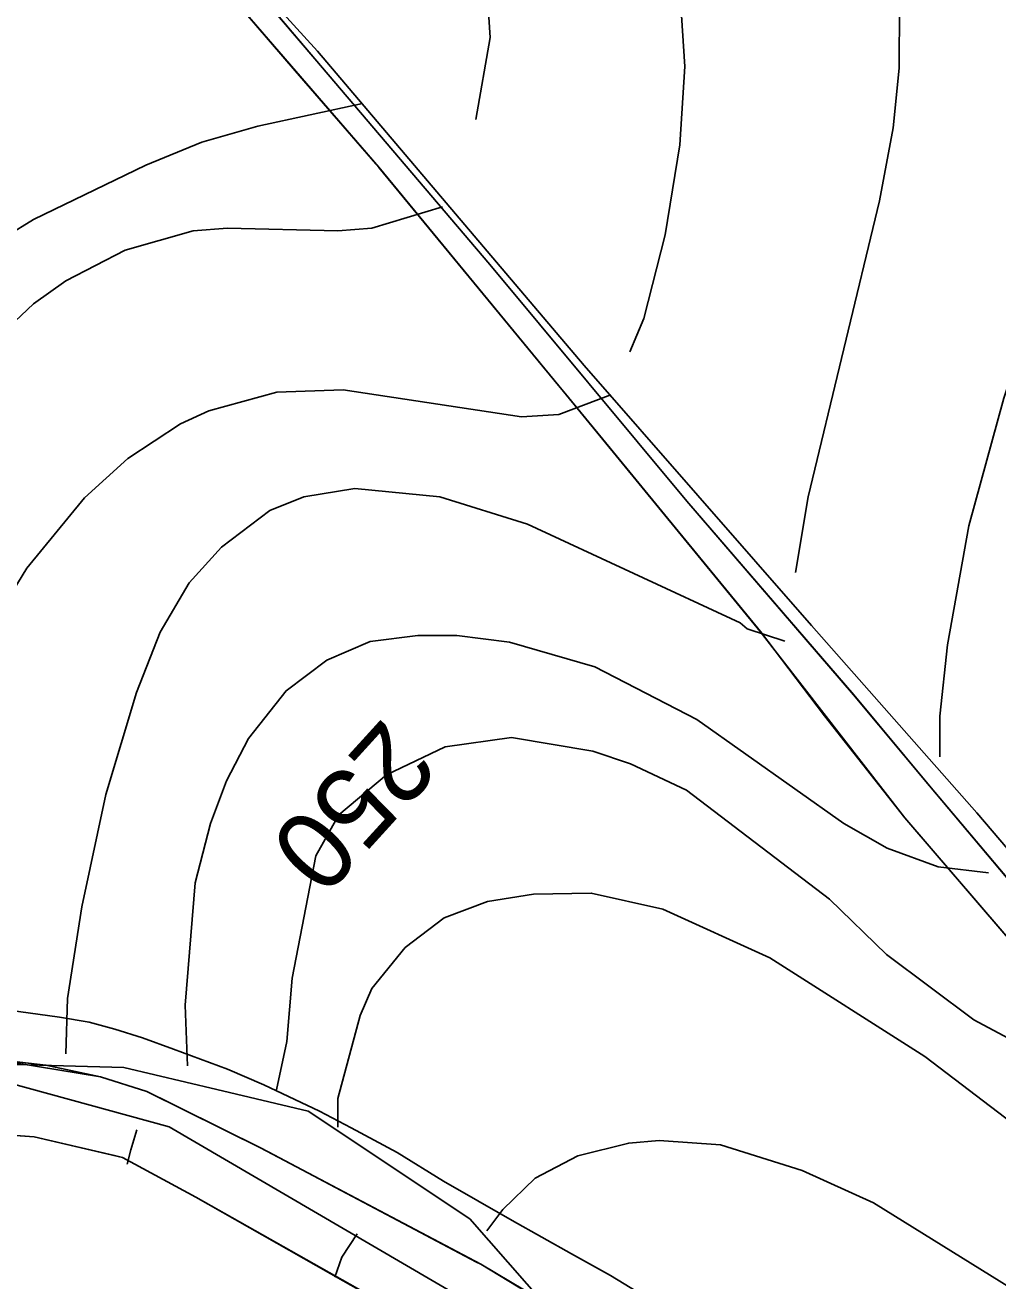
# Model space of a CAD drawing. Extents: x -662620 to -656370, y -1067090 to -1062990.
# Drawn here: x -657007 to -656843.5, y -1064894.8 to -1064683.7 of the extents above; entities that cross this region are included whole.
import ezdxf

# ---------------------------------------------------------------- set-up
doc = ezdxf.new("R2010")
doc.units = 0
for name, color, linetype in [('HRANICE_KATASTRÁLNÍHO_ÚZEMÍ', 7, 'Continuous'), ('OBVOD_PÚ', 7, 'Continuous'), ('Organizacni_opatreni_ochranne_zatravnení__protierozni_rozmistovani_plodin__osevni_postup__stridani_plodin', 7, 'Continuous'), ('ORNÁ_PŮDA_-_STÁVAJÍCÍ', 7, 'Continuous'), ('OSTATNÍ_PLOCHA_-_STÁVAJÍCÍ', 7, 'Continuous'), ('SDELOVACÍ_VEDENÍ_-_PODZEMNÍ', 7, 'Continuous'), ('SILNICE_II__TŘÍDY_A_III__TŘÍDY', 7, 'Continuous'), ('VODNÍ_PLOCHA_-_STÁVAJÍCÍ', 7, 'Continuous'), ('VRSTEVNICE_ZDŮRAZNĚNÁ', 7, 'Continuous'), ('VRSTEVNICE_ZDŮRAZNĚNÁ_-_POPIS', 7, 'Continuous'), ('VRSTEVNICE_ZÁKLADNÍ', 7, 'Continuous')]:
    doc.layers.add(name, color=color, linetype=linetype)

msp = doc.modelspace()

# ---------------------------------------------------------------- linework, layer by layer
at = {"layer": 'HRANICE_KATASTRÁLNÍHO_ÚZEMÍ'}
msp.add_lwpolyline([(-657249.28, -1064895.99), (-657151.46, -1064877.38), (-657117.51, -1064871.09), (-657095.04, -1064867), (-657065.53, -1064861.6), (-657042.26, -1064859.27), (-657020.83, -1064858.1), (-656990.38, -1064858.93), (-656974.71, -1064862.63), (-656959.39, -1064866.25), (-656932.22, -1064884.34), (-656919.43, -1064898.9), (-656901.34, -1064919.57), (-656853.04, -1064952.17), (-656833.12, -1064963.92), (-656796.36, -1064988.59), (-656788.08, -1064993.21), (-656767.03, -1065003.13), (-656699.14, -1065039.12), (-656661.42, -1065064.18)], dxfattribs=at)
at = {"layer": 'OBVOD_PÚ'}
for points in [[(-657005.43, -1064870.57), (-657020.9, -1064869.45)], [(-656990.57, -1064874.05), (-657005.43, -1064870.57)], [(-656978.27, -1064880.7), (-656990.57, -1064874.05)], [(-656953.52, -1064894.77), (-656978.27, -1064880.7)], [(-656889.35, -1064930.98), (-656953.52, -1064894.77)]]:
    msp.add_lwpolyline(points, dxfattribs=at)
at = {"layer": 'Organizacni_opatreni_ochranne_zatravnení__protierozni_rozmistovani_plodin__osevni_postup__stridani_plodin'}
msp.add_lwpolyline([(-656756.5, -1064615.6), (-656758.9, -1064736.87), (-656762.1, -1064858.2), (-656763.41, -1064871.68), (-656768.92, -1064875.19), (-656779.44, -1064874.69), (-656786.6, -1064871.9), (-656797.6, -1064866.3), (-656803.1, -1064862.3), (-656814.8, -1064852.3), (-656826.4, -1064840.3), (-656847, -1064816.1), (-656874.8, -1064784.6), (-656913, -1064740.9), (-656957.8, -1064688.1), (-656974.5, -1064669.7)], dxfattribs=at)
at = {"layer": 'ORNÁ_PŮDA_-_STÁVAJÍCÍ'}
for p, q in [((-656958.29, -1064689.39), (-656971.22, -1064674.13)), ((-656973.64, -1064677.35), (-656961.58, -1064691.41)), ((-656928.87, -1064723.94), (-656958.29, -1064689.39)), ((-656961.58, -1064691.41), (-656948.03, -1064707.03)), ((-656948.03, -1064707.03), (-656947.53, -1064707.61)), ((-656947.53, -1064707.61), (-656947.51, -1064707.63)), ((-656947.51, -1064707.63), (-656917.29, -1064744.3)), ((-656928.86, -1064723.96), (-656928.87, -1064723.94)), ((-656895.74, -1064763.73), (-656928.86, -1064723.96)), ((-656917.29, -1064744.3), (-656916.45, -1064745.31)), ((-656916.45, -1064745.31), (-656916.44, -1064745.33)), ((-656916.44, -1064745.33), (-656908.65, -1064754.82)), ((-656908.65, -1064754.82), (-656899.51, -1064765.97)), ((-656867.69, -1064796.29), (-656895.74, -1064763.73)), ((-656899.51, -1064765.97), (-656883.38, -1064785.66)), ((-656883.38, -1064785.66), (-656872.58, -1064799.79)), ((-656854.93, -1064811.58), (-656867.69, -1064796.29)), ((-656872.58, -1064799.79), (-656859.11, -1064816.95)), ((-656822.91, -1064849.65), (-656854.93, -1064811.58)), ((-656859.11, -1064816.95), (-656818.68, -1064864.04)), ((-657003.48, -1064858.52), (-657012.43, -1064857.5)), ((-656994.29, -1064860.49), (-657003.48, -1064858.52)), ((-656986.51, -1064862.94), (-656994.29, -1064860.49)), ((-656982.42, -1064864.98), (-656986.51, -1064862.94)), ((-656972.83, -1064869.74), (-656982.42, -1064864.98)), ((-656967.39, -1064872.43), (-656972.83, -1064869.74)), ((-656966.13, -1064873.11), (-656967.39, -1064872.43)), ((-656931.07, -1064891.61), (-656966.13, -1064873.11)), ((-656930.37, -1064891.96), (-656931.07, -1064891.61)), ((-656912.77, -1064902.46), (-656930.37, -1064891.96))]:
    msp.add_line(p, q, dxfattribs=at)
for points in [[(-656822.91, -1064849.65), (-656854.93, -1064811.58), (-656867.69, -1064796.29), (-656895.74, -1064763.73), (-656928.86, -1064723.96), (-656928.87, -1064723.94), (-656958.29, -1064689.39), (-656971.22, -1064674.13)], [(-656973.64, -1064677.35), (-656961.58, -1064691.41), (-656948.03, -1064707.03), (-656947.53, -1064707.61), (-656947.51, -1064707.63), (-656917.29, -1064744.3), (-656916.45, -1064745.31), (-656916.44, -1064745.33), (-656908.65, -1064754.82), (-656899.51, -1064765.97), (-656883.38, -1064785.66), (-656872.58, -1064799.79), (-656859.11, -1064816.95), (-656818.68, -1064864.04), (-656814.6, -1064872.81), (-656798.43, -1064883.42), (-656782.92, -1064893.29), (-656764.95, -1064905.93)], [(-656912.77, -1064902.46), (-656930.37, -1064891.96), (-656931.07, -1064891.61), (-656966.13, -1064873.11), (-656967.39, -1064872.43), (-656972.83, -1064869.74), (-656982.42, -1064864.98), (-656986.51, -1064862.94), (-656994.29, -1064860.49), (-657003.48, -1064858.52), (-657012.43, -1064857.5)]]:
    msp.add_lwpolyline(points, dxfattribs=at)
at = {"layer": 'OSTATNÍ_PLOCHA_-_STÁVAJÍCÍ'}
for p, q in [((-657012.45, -1064857.52), (-656994.31, -1064860.5)), ((-657012.45, -1064857.52), (-656994.31, -1064860.5)), ((-656994.31, -1064860.5), (-656986.52, -1064862.95)), ((-656994.31, -1064860.5), (-656986.52, -1064862.95)), ((-656986.52, -1064862.95), (-656967.4, -1064872.44)), ((-656986.52, -1064862.95), (-656967.4, -1064872.44)), ((-657005.43, -1064870.57), (-657019.99, -1064869.52)), ((-657005.43, -1064870.57), (-657019.99, -1064869.52)), ((-656991.93, -1064873.73), (-657005.43, -1064870.57)), ((-656991.93, -1064873.73), (-657005.43, -1064870.57)), ((-656967.4, -1064872.44), (-656930.38, -1064891.97)), ((-656967.4, -1064872.44), (-656930.38, -1064891.97)), ((-656990.57, -1064874.05), (-656991.93, -1064873.73)), ((-656990.57, -1064874.05), (-656991.93, -1064873.73)), ((-656978.27, -1064880.7), (-656990.57, -1064874.05)), ((-656978.27, -1064880.7), (-656990.57, -1064874.05)), ((-656889.39, -1064930.92), (-656978.27, -1064880.7)), ((-656889.39, -1064930.92), (-656978.27, -1064880.7)), ((-656930.38, -1064891.97), (-656895.36, -1064913.15)), ((-656930.38, -1064891.97), (-656895.36, -1064913.15))]:
    msp.add_line(p, q, dxfattribs=at)
for points in [[(-657206.08, -1064887.6), (-657164.91, -1064880.12), (-657143.17, -1064875.69), (-657116.1, -1064870.82), (-657065.53, -1064861.61), (-657029.26, -1064857.83), (-657012.45, -1064857.52), (-656994.31, -1064860.5), (-656986.52, -1064862.95), (-656967.4, -1064872.44), (-656930.38, -1064891.97), (-656895.36, -1064913.15), (-656864.67, -1064931.38), (-656846.8, -1064941.46), (-656795.56, -1064971.95), (-656787.04, -1064977.08), (-656752.85, -1064997.41), (-656721.4, -1065016.3), (-656694.9, -1065032.3), (-656647.67, -1065063.82)], [(-657206.08, -1064887.6), (-657164.91, -1064880.12), (-657143.17, -1064875.69), (-657116.1, -1064870.82), (-657065.53, -1064861.61), (-657029.26, -1064857.83), (-657012.45, -1064857.52), (-656994.31, -1064860.5), (-656986.52, -1064862.95), (-656967.4, -1064872.44), (-656930.38, -1064891.97), (-656895.36, -1064913.15), (-656864.67, -1064931.38), (-656846.8, -1064941.46), (-656795.56, -1064971.95), (-656787.04, -1064977.08), (-656752.85, -1064997.41), (-656721.4, -1065016.3), (-656694.9, -1065032.3), (-656647.67, -1065063.82)], [(-656664.74, -1065066.24), (-656701.73, -1065041.33), (-656724.96, -1065028.38), (-656788.08, -1064993.21), (-656796.36, -1064988.59), (-656833, -1064963.9), (-656851.14, -1064953.29), (-656853.04, -1064952.17), (-656860.52, -1064947.81), (-656889.39, -1064930.92), (-656978.27, -1064880.7), (-656990.57, -1064874.05), (-656991.93, -1064873.73), (-657005.43, -1064870.57), (-657019.99, -1064869.52), (-657020.9, -1064869.45), (-657020.91, -1064869.45), (-657027.07, -1064869.67), (-657040.06, -1064870.13), (-657065.43, -1064873.22), (-657113.37, -1064882.55), (-657118.74, -1064883.99), (-657256.42, -1064909.57)], [(-656664.74, -1065066.24), (-656701.73, -1065041.33), (-656724.96, -1065028.38), (-656788.08, -1064993.21), (-656796.36, -1064988.59), (-656833, -1064963.9), (-656851.14, -1064953.29), (-656853.04, -1064952.17), (-656860.52, -1064947.81), (-656889.39, -1064930.92), (-656978.27, -1064880.7), (-656990.57, -1064874.05), (-656991.93, -1064873.73), (-657005.43, -1064870.57), (-657019.99, -1064869.52), (-657020.9, -1064869.45), (-657020.91, -1064869.45), (-657027.07, -1064869.67), (-657040.06, -1064870.13), (-657065.43, -1064873.22), (-657113.37, -1064882.55), (-657118.74, -1064883.99), (-657256.42, -1064909.57)]]:
    msp.add_lwpolyline(points, dxfattribs=at)
at = {"layer": 'SDELOVACÍ_VEDENÍ_-_PODZEMNÍ'}
msp.add_lwpolyline([(-657032.55, -1064848.84), (-657031.44, -1064848.7), (-657027.39, -1064848.7), (-657016.66, -1064848.94), (-657012.61, -1064849.16), (-657008.05, -1064849.48), (-657001.21, -1064850.46), (-656996.22, -1064851.29), (-656991.9, -1064852.46), (-656987.21, -1064853.93), (-656982.01, -1064855.86), (-656972.97, -1064859.2), (-656966.82, -1064861.85), (-656957.49, -1064866.23), (-656952.18, -1064869.04), (-656944.42, -1064873.21), (-656936.62, -1064878.03), (-656925.09, -1064884.62), (-656915.15, -1064890.25), (-656908.59, -1064893.85), (-656892.22, -1064903.85)], dxfattribs=at)
msp.add_lwpolyline([(-657032.55, -1064848.84), (-657031.44, -1064848.7), (-657027.39, -1064848.7), (-657016.66, -1064848.94), (-657012.61, -1064849.16), (-657008.05, -1064849.48), (-657001.21, -1064850.46), (-656996.22, -1064851.29), (-656991.9, -1064852.46), (-656987.21, -1064853.93), (-656982.01, -1064855.86), (-656972.97, -1064859.2), (-656966.82, -1064861.85), (-656957.49, -1064866.23), (-656952.18, -1064869.04), (-656944.42, -1064873.21), (-656936.62, -1064878.03), (-656925.09, -1064884.62), (-656915.15, -1064890.25), (-656908.59, -1064893.85), (-656892.22, -1064903.85)], dxfattribs=at)
msp.add_lwpolyline([(-657032.55, -1064848.84), (-657031.44, -1064848.7), (-657027.39, -1064848.7), (-657016.66, -1064848.94), (-657012.61, -1064849.16), (-657008.05, -1064849.48), (-657001.21, -1064850.46), (-656996.22, -1064851.29), (-656991.9, -1064852.46), (-656987.21, -1064853.93), (-656982.01, -1064855.86), (-656972.97, -1064859.2), (-656966.82, -1064861.85), (-656957.49, -1064866.23), (-656952.18, -1064869.04), (-656944.42, -1064873.21), (-656936.62, -1064878.03), (-656925.09, -1064884.62), (-656915.15, -1064890.25), (-656908.59, -1064893.85), (-656892.22, -1064903.85)], dxfattribs=at)
msp.add_lwpolyline([(-657032.55, -1064848.84), (-657031.44, -1064848.7), (-657027.39, -1064848.7), (-657016.66, -1064848.94), (-657012.61, -1064849.16), (-657008.05, -1064849.48), (-657001.21, -1064850.46), (-656996.22, -1064851.29), (-656991.9, -1064852.46), (-656987.21, -1064853.93), (-656982.01, -1064855.86), (-656972.97, -1064859.2), (-656966.82, -1064861.85), (-656957.49, -1064866.23), (-656952.18, -1064869.04), (-656944.42, -1064873.21), (-656936.62, -1064878.03), (-656925.09, -1064884.62), (-656915.15, -1064890.25), (-656908.59, -1064893.85), (-656892.22, -1064903.85)], dxfattribs=at)
at = {"layer": 'SILNICE_II__TŘÍDY_A_III__TŘÍDY'}
msp.add_lwpolyline([(-656503.21, -1065204.94), (-656518.95, -1065181.8), (-656633.74, -1065079.97), (-656784.63, -1064984.62), (-656982.74, -1064868.9), (-657019.77, -1064858.72), (-657063.28, -1064864.27), (-657281.76, -1064905.93), (-657326.19, -1064914.26), (-657364.15, -1064923.52), (-657517.89, -1064997.91), (-657772.52, -1064953.08)], dxfattribs=at)
at = {"layer": 'VODNÍ_PLOCHA_-_STÁVAJÍCÍ'}
for p, q in [((-656971.21, -1064674.13), (-656958.28, -1064689.39)), ((-656947.53, -1064707.61), (-656973.63, -1064677.35)), ((-656958.28, -1064689.39), (-656928.87, -1064723.94)), ((-656916.45, -1064745.31), (-656947.53, -1064707.61)), ((-656928.87, -1064723.94), (-656895.75, -1064763.72)), ((-656883.39, -1064785.66), (-656916.45, -1064745.31)), ((-656895.75, -1064763.72), (-656867.7, -1064796.29)), ((-656859.12, -1064816.94), (-656883.39, -1064785.66)), ((-656867.7, -1064796.29), (-656854.94, -1064811.57)), ((-656854.94, -1064811.57), (-656815.33, -1064858.67)), ((-656818.68, -1064864.04), (-656859.12, -1064816.94))]:
    msp.add_line(p, q, dxfattribs=at)
for points in [[(-656971.21, -1064674.13), (-656958.28, -1064689.39), (-656928.87, -1064723.94), (-656895.75, -1064763.72), (-656867.7, -1064796.29), (-656854.94, -1064811.57), (-656815.33, -1064858.67), (-656809.53, -1064864.14), (-656772.67, -1064882.63), (-656754.89, -1064890.63), (-656717.61, -1064899.68), (-656700.62, -1064904.09), (-656649.7, -1064903.49)], [(-656648.45, -1064909.45), (-656701.64, -1064909.72), (-656718.4, -1064906.38), (-656735.77, -1064902.51), (-656754.44, -1064898.05), (-656779.96, -1064886.47), (-656811.02, -1064870.04), (-656818.68, -1064864.04), (-656859.12, -1064816.94), (-656883.39, -1064785.66), (-656916.45, -1064745.31), (-656947.53, -1064707.61), (-656973.63, -1064677.35)]]:
    msp.add_lwpolyline(points, dxfattribs=at)
at = {"layer": 'VRSTEVNICE_ZDŮRAZNĚNÁ'}
for points in [[(-656950.27, -1064696.87), (-656967.82, -1064700.69), (-656977.26, -1064703.4), (-656986.69, -1064707.26), (-657005.56, -1064716.41), (-657014.71, -1064721.98), (-657027.43, -1064731.42), (-657034.71, -1064739.85), (-657047.44, -1064759.72), (-657058.01, -1064773.3), (-657084.17, -1064800.17), (-657097.32, -1064815.03), (-657102.04, -1064823.04), (-657105.61, -1064831.61), (-657108.04, -1064842.19), (-657108.9, -1064849.05), (-657108.75, -1064859.34), (-657107.9, -1064866.2), (-657103.04, -1064885.79)], [(-656964.71, -1064862.66), (-656962.99, -1064854.56), (-656962.1, -1064843.91), (-656958.1, -1064823.32), (-656954.24, -1064816.46), (-656946.24, -1064809.74), (-656936.38, -1064805.03), (-656925.23, -1064803.46), (-656911.51, -1064805.74), (-656905.22, -1064807.89), (-656895.79, -1064812.32), (-656871.77, -1064830.61), (-656862.2, -1064839.9), (-656847.47, -1064850.91), (-656840.04, -1064854.91), (-656836.9, -1064855.77), (-656830.61, -1064855.63), (-656825.32, -1064854.48)], [(-656951.13, -1064886.89), (-656953.7, -1064890.79), (-656954.89, -1064894.14)]]:
    msp.add_lwpolyline(points, dxfattribs=at)
at = {"layer": 'VRSTEVNICE_ZÁKLADNÍ'}
for points in [[(-656931.19, -1064699.56), (-656928.8, -1064685.82), (-656930.37, -1064661.81), (-656933.8, -1064645.52), (-656936.66, -1064636.94), (-656946.24, -1064616.36), (-656956.67, -1064597.49), (-656977.4, -1064564.9), (-656991.12, -1064546.03), (-657004.56, -1064528.88), (-657023.42, -1064506.58), (-657051.87, -1064467.14), (-657055.87, -1064460.13)], [(-656931.19, -1064699.56), (-656928.8, -1064685.82), (-656930.37, -1064661.81), (-656933.8, -1064645.52), (-656936.66, -1064636.94), (-656946.24, -1064616.36), (-656956.67, -1064597.49), (-656977.4, -1064564.9), (-656991.12, -1064546.03), (-657004.56, -1064528.88), (-657023.42, -1064506.58), (-657051.87, -1064467.14), (-657055.87, -1064460.13)], [(-656905.34, -1064738.61), (-656902.96, -1064733.03), (-656899.36, -1064718.98), (-656896.93, -1064703.83), (-656896.07, -1064690.68), (-656896.64, -1064682.11), (-656898.64, -1064670.1), (-656902.22, -1064656.38), (-656908.08, -1064639.23), (-656916.51, -1064620.36), (-656923.51, -1064608.35), (-656975.26, -1064529.45), (-656996.41, -1064494.58), (-657006.42, -1064475.85)], [(-656905.34, -1064738.61), (-656902.96, -1064733.03), (-656899.36, -1064718.98), (-656896.93, -1064703.83), (-656896.07, -1064690.68), (-656896.64, -1064682.11), (-656898.64, -1064670.1), (-656902.22, -1064656.38), (-656908.08, -1064639.23), (-656916.51, -1064620.36), (-656923.51, -1064608.35), (-656975.26, -1064529.45), (-656996.41, -1064494.58), (-657006.42, -1064475.85)], [(-656966.91, -1064492.22), (-656949.67, -1064520.88), (-656921.23, -1064561.18), (-656880.63, -1064615.79), (-656872.92, -1064628.51), (-656865.05, -1064645.37), (-656859.91, -1064669.81), (-656860.05, -1064690.97), (-656861.05, -1064700.97), (-656863.34, -1064713.27), (-656875.35, -1064763.01), (-656877.49, -1064775.73)], [(-656966.91, -1064492.22), (-656949.67, -1064520.88), (-656921.23, -1064561.18), (-656880.63, -1064615.79), (-656872.92, -1064628.51), (-656865.05, -1064645.37), (-656859.91, -1064669.81), (-656860.05, -1064690.97), (-656861.05, -1064700.97), (-656863.34, -1064713.27), (-656875.35, -1064763.01), (-656877.49, -1064775.73)], [(-656853.23, -1064806.68), (-656853.19, -1064799.88), (-656851.9, -1064787.88), (-656848.33, -1064767.87), (-656842.47, -1064746.43), (-656828.03, -1064703.55), (-656824.17, -1064687.82), (-656822.17, -1064670.96), (-656824.46, -1064653.52), (-656826.46, -1064646.66), (-656829.46, -1064639.8), (-656837.47, -1064626.08), (-656859.77, -1064598.63), (-656873.49, -1064583.2), (-656899.64, -1064547.18), (-656915.8, -1064523.16), (-656925.52, -1064506.16)], [(-656853.23, -1064806.68), (-656853.19, -1064799.88), (-656851.9, -1064787.88), (-656848.33, -1064767.87), (-656842.47, -1064746.43), (-656828.03, -1064703.55), (-656824.17, -1064687.82), (-656822.17, -1064670.96), (-656824.46, -1064653.52), (-656826.46, -1064646.66), (-656829.46, -1064639.8), (-656837.47, -1064626.08), (-656859.77, -1064598.63), (-656873.49, -1064583.2), (-656899.64, -1064547.18), (-656915.8, -1064523.16), (-656925.52, -1064506.16)], [(-656936.82, -1064714.28), (-656948.67, -1064717.84), (-656954.39, -1064718.27), (-656972.97, -1064717.84), (-656978.69, -1064718.27), (-656990.12, -1064721.56), (-657000.13, -1064726.7), (-657005.56, -1064730.56), (-657010.7, -1064735.42), (-657018.99, -1064746.14), (-657027.43, -1064762.01), (-657028.14, -1064762.29), (-657038.15, -1064783.59), (-657060.44, -1064825.61), (-657071.16, -1064847.91), (-657073.02, -1064853.05), (-657074.45, -1064860.63)], [(-656936.82, -1064714.28), (-656948.67, -1064717.84), (-656954.39, -1064718.27), (-656972.97, -1064717.84), (-656978.69, -1064718.27), (-656990.12, -1064721.56), (-657000.13, -1064726.7), (-657005.56, -1064730.56), (-657010.7, -1064735.42), (-657018.99, -1064746.14), (-657027.43, -1064762.01), (-657028.14, -1064762.29), (-657038.15, -1064783.59), (-657060.44, -1064825.61), (-657071.16, -1064847.91), (-657073.02, -1064853.05), (-657074.45, -1064860.63)], [(-657044.49, -1064857.18), (-657041.33, -1064847.15), (-657036.57, -1064835.62), (-657014.42, -1064787.59), (-657006.7, -1064775.01), (-656996.98, -1064763.15), (-656989.69, -1064756.57), (-656980.83, -1064750.71), (-656976.11, -1064748.57), (-656964.68, -1064745.43), (-656953.53, -1064745), (-656923.51, -1064749.57), (-656917.23, -1064749.14), (-656908.51, -1064745.85)], [(-657044.49, -1064857.18), (-657041.33, -1064847.15), (-657036.57, -1064835.62), (-657014.42, -1064787.59), (-657006.7, -1064775.01), (-656996.98, -1064763.15), (-656989.69, -1064756.57), (-656980.83, -1064750.71), (-656976.11, -1064748.57), (-656964.68, -1064745.43), (-656953.53, -1064745), (-656923.51, -1064749.57), (-656917.23, -1064749.14), (-656908.51, -1064745.85)], [(-656879.27, -1064787.25), (-656885.61, -1064785.2), (-656886.78, -1064784.16), (-656922.51, -1064767.58), (-656937.24, -1064763.01), (-656951.53, -1064761.58), (-656960.1, -1064763.01), (-656965.82, -1064765.29), (-656973.97, -1064771.44), (-656979.4, -1064777.44), (-656984.26, -1064785.73), (-656988.26, -1064795.88), (-656993.41, -1064813.03), (-656997.41, -1064831.9), (-656999.84, -1064847.34), (-657000.13, -1064856.63)], [(-656879.27, -1064787.25), (-656885.61, -1064785.2), (-656886.78, -1064784.16), (-656922.51, -1064767.58), (-656937.24, -1064763.01), (-656951.53, -1064761.58), (-656960.1, -1064763.01), (-656965.82, -1064765.29), (-656973.97, -1064771.44), (-656979.4, -1064777.44), (-656984.26, -1064785.73), (-656988.26, -1064795.88), (-656993.41, -1064813.03), (-656997.41, -1064831.9), (-656999.84, -1064847.34), (-657000.13, -1064856.63)], [(-656979.69, -1064858.64), (-656980.08, -1064848.42), (-656978.4, -1064827.9), (-656975.83, -1064817.89), (-656973.11, -1064810.75), (-656969.39, -1064803.6), (-656963.11, -1064795.59), (-656956.25, -1064790.45), (-656948.96, -1064787.3), (-656940.95, -1064786.3), (-656934.38, -1064786.3), (-656925.52, -1064787.45), (-656911.22, -1064791.59), (-656894.07, -1064800.45), (-656869.34, -1064817.89), (-656862.05, -1064822.04), (-656853.48, -1064825.18), (-656845.04, -1064826.18)], [(-656979.69, -1064858.64), (-656980.08, -1064848.42), (-656978.4, -1064827.9), (-656975.83, -1064817.89), (-656973.11, -1064810.75), (-656969.39, -1064803.6), (-656963.11, -1064795.59), (-656956.25, -1064790.45), (-656948.96, -1064787.3), (-656940.95, -1064786.3), (-656934.38, -1064786.3), (-656925.52, -1064787.45), (-656911.22, -1064791.59), (-656894.07, -1064800.45), (-656869.34, -1064817.89), (-656862.05, -1064822.04), (-656853.48, -1064825.18), (-656845.04, -1064826.18)], [(-656954.38, -1064868.97), (-656954.38, -1064864.14), (-656950.67, -1064850.2), (-656948.67, -1064845.62), (-656943.1, -1064838.76), (-656936.52, -1064833.76), (-656929.23, -1064831.04), (-656921.51, -1064829.76), (-656911.79, -1064829.61), (-656899.79, -1064832.33), (-656881.78, -1064840.48), (-656855.76, -1064857.06), (-656839.76, -1064869.2), (-656831.75, -1064874.06), (-656827.75, -1064875.35), (-656819.32, -1064874.49), (-656815.03, -1064871.21)], [(-656954.38, -1064868.97), (-656954.38, -1064864.14), (-656950.67, -1064850.2), (-656948.67, -1064845.62), (-656943.1, -1064838.76), (-656936.52, -1064833.76), (-656929.23, -1064831.04), (-656921.51, -1064829.76), (-656911.79, -1064829.61), (-656899.79, -1064832.33), (-656881.78, -1064840.48), (-656855.76, -1064857.06), (-656839.76, -1064869.2), (-656831.75, -1064874.06), (-656827.75, -1064875.35), (-656819.32, -1064874.49), (-656815.03, -1064871.21)], [(-656988.21, -1064869.42), (-656989.2, -1064872.76), (-656989.79, -1064875.18)], [(-656988.21, -1064869.42), (-656989.2, -1064872.76), (-656989.79, -1064875.18)], [(-656785.31, -1064886.96), (-656787.44, -1064895.36), (-656789.44, -1064899.36), (-656792.87, -1064903.94), (-656798.59, -1064907.94), (-656803.74, -1064910.23), (-656808.88, -1064911.51), (-656817.46, -1064911.08), (-656822.6, -1064908.94), (-656841.18, -1064896.08), (-656864.34, -1064881.64), (-656876.35, -1064876.21), (-656890.07, -1064871.92), (-656900.36, -1064871.21), (-656905.5, -1064871.63), (-656914.08, -1064873.78), (-656921.23, -1064877.49), (-656926.66, -1064882.78), (-656929.37, -1064886.36)], [(-656785.31, -1064886.96), (-656787.44, -1064895.36), (-656789.44, -1064899.36), (-656792.87, -1064903.94), (-656798.59, -1064907.94), (-656803.74, -1064910.23), (-656808.88, -1064911.51), (-656817.46, -1064911.08), (-656822.6, -1064908.94), (-656841.18, -1064896.08), (-656864.34, -1064881.64), (-656876.35, -1064876.21), (-656890.07, -1064871.92), (-656900.36, -1064871.21), (-656905.5, -1064871.63), (-656914.08, -1064873.78), (-656921.23, -1064877.49), (-656926.66, -1064882.78), (-656929.37, -1064886.36)]]:
    msp.add_lwpolyline(points, dxfattribs=at)

# ---------------------------------------------------------------- texts
at = {"layer": 'VRSTEVNICE_ZDŮRAZNĚNÁ_-_POPIS'}
msp.add_text('250', height=13.2, rotation=227.7, dxfattribs=at).set_placement((-656946.65, -1064799.85))

doc.saveas('drawing.dxf')
